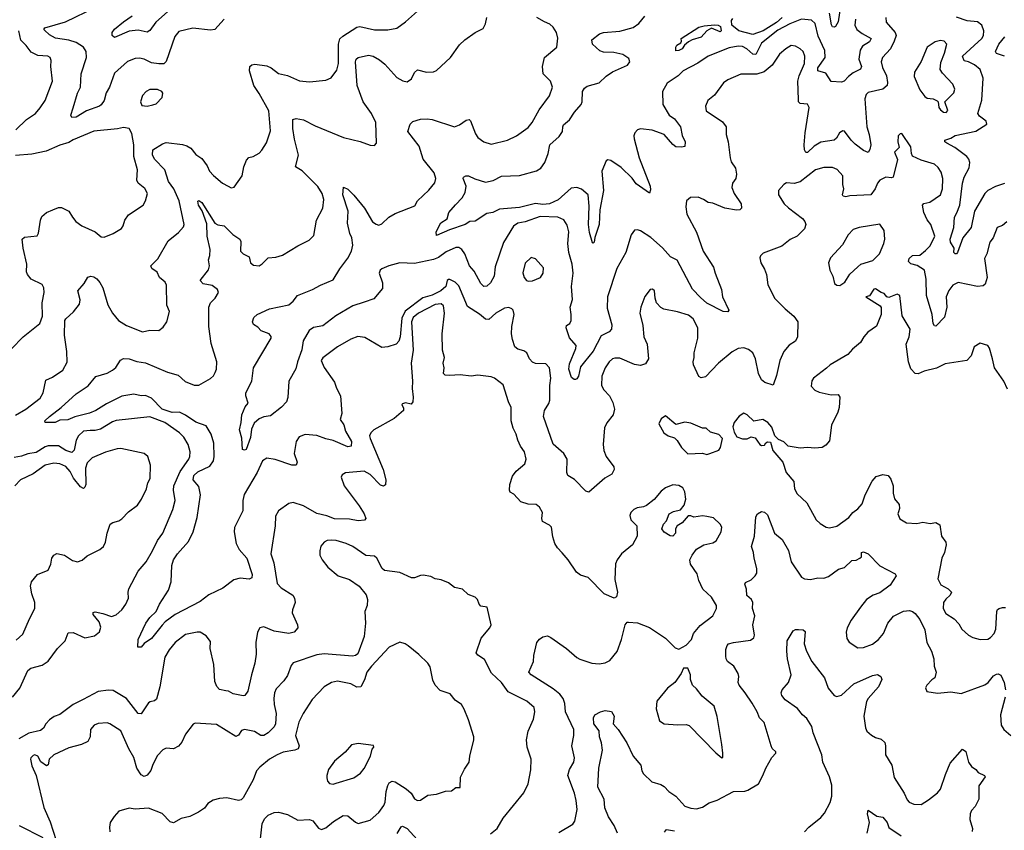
# Model space of a CAD drawing. Extents: x 1690054 to 1842981, y 782881 to 914114.
# Tile 627 of 656: x 1798373 to 1805038, y 875233 to 880721. Entities that reach past the tile are written whole.
import ezdxf

# ---------------------------------------------------------------- set-up
doc = ezdxf.new("R2010")
doc.units = 0

msp = doc.modelspace()

# ---------------------------------------------------------------- linework, layer by layer
at = {"layer": '0CON10XD'}
for points in [[(1803936.7, 880875), (1803913.4, 880706.6), (1803895, 880676), (1803885, 880670), (1803875, 880673.3), (1803867.1, 880687.1), (1803854.3, 880764.3)], [(1799758, 880725), (1799693.3, 880655), (1799665, 880649.6), (1799545, 880664.6), (1799449.4, 880640.6), (1799422.9, 880607.1), (1799365, 880437.5), (1799348.7, 880421.3), (1799315, 880422.2), (1799265, 880429.5), (1799215.6, 880454.4), (1799185, 880461.8), (1799155, 880459.5), (1799101.7, 880438.3), (1799015, 880358.6), (1798982.1, 880265), (1798958.1, 880225), (1798944.2, 880175), (1798925.4, 880144.6), (1798913.3, 880135), (1798825.4, 880104.6), (1798755, 880062.2), (1798725, 880058.8), (1798720, 880075), (1798734.4, 880125), (1798765.3, 880224.7), (1798785.2, 880264.8), (1798790.3, 880355), (1798825.5, 880465.5), (1798822.5, 880505), (1798804.3, 880535), (1798755.8, 880565.8), (1798705, 880581.8), (1798615, 880596.2), (1798575, 880617.8), (1798540.8, 880650.8), (1798536.7, 880655), (1798544.4, 880665.6), (1798682.6, 880707.4), (1798888, 880805)], [(1798595, 878301.4), (1798665, 878348), (1798695, 878403.3), (1798692.7, 878475), (1798675.3, 878585), (1798679.5, 878685), (1798685, 878697.1), (1798737.5, 878742.5), (1798777.8, 878795), (1798781.5, 878825), (1798765.8, 878885), (1798809.2, 878935), (1798835, 878978), (1798855, 878985.8), (1798875, 878980.8), (1798895, 878967.5), (1798915, 878942), (1798935.5, 878905), (1798969.9, 878789.9), (1799001.8, 878735), (1799041.4, 878685), (1799095, 878650), (1799205, 878608.1), (1799255, 878618.8), (1799315, 878617.5), (1799345, 878640), (1799370, 878675), (1799388, 878745), (1799369.3, 878789.3), (1799367.5, 878925), (1799358, 878945), (1799345, 878955.8), (1799320, 878975), (1799302.9, 879012.9), (1799267, 879037), (1799260, 879055), (1799308.9, 879101.1), (1799378, 879225), (1799448.9, 879281.1), (1799481.7, 879318.3), (1799486.9, 879335), (1799452.7, 879495), (1799415.9, 879575), (1799380.8, 879625), (1799354.5, 879705), (1799285, 879778), (1799273, 879807), (1799275, 879841.2), (1799338.9, 879881.1), (1799365, 879890), (1799475, 879876.9), (1799505, 879867.5), (1799530.5, 879850.5), (1799565, 879808.6), (1799605, 879780.6), (1799641.7, 879731.7), (1799658.5, 879695), (1799685, 879666.7), (1799745, 879615.6), (1799783.3, 879595), (1799805, 879583.3), (1799825, 879587.5), (1799878.8, 879665), (1799890.5, 879725), (1799909.1, 879770.9), (1799925, 879788.6), (1799954.4, 879795.6), (1799993.2, 879816.8), (1800012.8, 879837.2), (1800042.8, 879887.2), (1800070.3, 879969.7), (1800058.8, 880105), (1799995, 880221.8), (1799958.5, 880275), (1799928.1, 880375), (1799930.8, 880405), (1799945, 880415.6), (1799965, 880420), (1800045, 880407.9), (1800075, 880395.5), (1800125, 880356.5), (1800185, 880343.6), (1800266.3, 880306.3), (1800335, 880299.5), (1800445, 880312.9), (1800481.7, 880328.3), (1800520, 880380), (1800531.8, 880425), (1800531.4, 880448.6), (1800531.6, 880555), (1800539.3, 880590.7), (1800559.3, 880610.7), (1800655, 880670), (1800675.8, 880675.8), (1800775, 880652.9), (1800865, 880652.9), (1800925, 880664.2), (1800985, 880705.8), (1801065, 880778.6)], [(1799372.9, 880775), (1799295, 880705.5), (1799253, 880647), (1799235, 880636), (1799175, 880650.8), (1799115, 880644.4), (1799015, 880600), (1798998, 880615), (1798998, 880635), (1799013.8, 880656.2), (1799075, 880707.1), (1799135, 880747.5)], [(1799338.5, 876621.5), (1799265, 876531.2), (1799215, 876497.5), (1799195, 876472.5), (1799173, 876473), (1799174.2, 876525), (1799226.7, 876635), (1799255, 876674), (1799296, 876715), (1799318.6, 876765), (1799381.3, 876858.7), (1799397.5, 876915), (1799402.3, 877025), (1799415.3, 877064.7), (1799440.9, 877105), (1799515, 877188.2), (1799546.3, 877253.7), (1799575, 877351.2), (1799597.9, 877505), (1799585, 877560.5), (1799547.3, 877605), (1799551.1, 877635), (1799578.8, 877661.2), (1799661.2, 877698.8), (1799683.9, 877735), (1799689.7, 877765), (1799686.7, 877855), (1799668.5, 877915), (1799635, 877971.4), (1799566.4, 877996.4), (1799495, 878044.8), (1799455, 878064), (1799405, 878062.1), (1799338.4, 878085), (1799265, 878158.2), (1799225, 878176.5), (1799195, 878175.4), (1799145, 878185.2), (1799065, 878171.9), (1798960.2, 878119.8), (1798888, 878075), (1798845, 878058.1), (1798746.9, 878033.1), (1798697.9, 878012.1), (1798645, 878010), (1798613.9, 877993.9), (1798545, 877993.3), (1798543.3, 878005), (1798574.6, 878035.4), (1798654, 878095), (1798755, 878188.6), (1798836.5, 878243.5), (1798888.5, 878305), (1798965, 878328.3), (1799001.6, 878348.4), (1799022.8, 878367.2), (1799055, 878416.7), (1799075, 878426.9), (1799115, 878424.4), (1799165, 878407.8), (1799225, 878399.1), (1799374.1, 878334.1), (1799445, 878313.6), (1799492.3, 878272.3), (1799555, 878246.9), (1799585, 878248), (1799665, 878292.5), (1799685, 878311.2), (1799696.6, 878333.4), (1799704.4, 878355.6), (1799707.5, 878405), (1799668, 878528), (1799653.8, 878643.8), (1799654.3, 878775.7), (1799663.8, 878805), (1799696.2, 878835), (1799718.8, 878875), (1799711.2, 878895), (1799675, 878920.8), (1799615, 878931.9), (1799594.3, 878955), (1799652.1, 879027.9), (1799656.9, 879055), (1799651.4, 879095), (1799661.1, 879125), (1799662.1, 879165), (1799642.1, 879255), (1799639.8, 879339.8), (1799607.1, 879427.1), (1799583.3, 879465), (1799578.3, 879491.7), (1799585, 879497.5), (1799605, 879483.3), (1799694.4, 879344.4), (1799715, 879332.6), (1799756.5, 879326.5), (1799816.6, 879266.6), (1799862.5, 879235), (1799869.1, 879219.1), (1799867.8, 879155), (1799885, 879135.6), (1799925.5, 879115.5), (1799934.4, 879075), (1799955, 879059.4), (1799995, 879055.8), (1800015, 879068), (1800055, 879110), (1800107.2, 879112.8), (1800152.4, 879127.6), (1800255, 879190.6), (1800332, 879228), (1800365, 879260), (1800382.9, 879365), (1800426, 879445), (1800432.5, 879505), (1800421.1, 879545), (1800391.3, 879591.3), (1800285, 879697.8), (1800240, 879725), (1800260, 879805), (1800233.2, 879913.2), (1800222.4, 879985), (1800222.9, 880045), (1800245, 880052), (1800295, 880044.2), (1800372.1, 880002.1), (1800565, 879923.5), (1800677, 879897), (1800745, 879872.5), (1800775, 879870), (1800787.5, 879885), (1800784.3, 880025), (1800753.8, 880085), (1800698.9, 880165), (1800657.8, 880275), (1800645.5, 880435), (1800651.1, 880455), (1800664, 880466), (1800735, 880480), (1800765, 880474.5), (1800808.9, 880448.9), (1800845, 880419.1), (1800925, 880329.4), (1800966.3, 880306.3), (1800995, 880301.5), (1801025, 880320), (1801045.5, 880364.5), (1801065, 880382), (1801125.8, 880365.8), (1801175, 880369.2), (1801195, 880378), (1801290, 880465), (1801349.7, 880550.3), (1801385, 880585.8), (1801456.4, 880633.6), (1801509.3, 880660.7), (1801527, 880693), (1801534, 880735)], [(1804235.6, 880735), (1804238.1, 880705), (1804299.5, 880635), (1804305.6, 880615), (1804293.1, 880575), (1804266.7, 880525), (1804212.7, 880465), (1804204.7, 880435), (1804213.3, 880396.7), (1804240.7, 880340.7), (1804247.6, 880295), (1804243.8, 880275), (1804215, 880251.1), (1804115, 880229.4), (1804103.1, 880215), (1804093.6, 880185), (1804106.9, 879995), (1804122.5, 879945), (1804133.3, 879875), (1804128.1, 879841.9), (1804115, 879822.5), (1804084.4, 879835), (1804028.1, 879878.1), (1804000, 879905), (1803956.2, 879966.2), (1803945, 879969.2), (1803922.5, 879955), (1803900.8, 879919.2), (1803885, 879905.6), (1803795, 879892), (1803750, 879865), (1803705, 879823.1), (1803695, 879822.5), (1803685, 879840), (1803682.2, 879875), (1803688.7, 879955), (1803716.7, 880126.7), (1803705, 880148.8), (1803655, 880154.5), (1803645.6, 880165), (1803645, 880180), (1803640, 880305), (1803648.5, 880341.5), (1803684, 880425), (1803687.3, 880475), (1803675.5, 880505), (1803655.7, 880525), (1803625, 880541.1), (1803595, 880545.6), (1803559.2, 880525), (1803515, 880488.6), (1803466.7, 880413.3), (1803411.3, 880368.7), (1803361.8, 880351.8), (1803255, 880351.5), (1803165.3, 880314.7), (1803136, 880294), (1803075, 880211.2), (1803030, 880175), (1803013.9, 880136.1), (1803020, 880105), (1803130.2, 880030.2), (1803155.5, 879995.5), (1803155.7, 879945), (1803169.2, 879895), (1803181.1, 879785), (1803189.4, 879759.4), (1803217.1, 879717.1), (1803225.4, 879675.4), (1803221.4, 879645), (1803197.1, 879615), (1803192.2, 879585), (1803210, 879545), (1803255.7, 879475), (1803258.8, 879445), (1803246.7, 879435), (1803225, 879432.2), (1803145, 879446.2), (1803065, 879478.8), (1803033, 879483), (1803002, 879505), (1802965, 879518.9), (1802912.7, 879517.3), (1802886.1, 879493.9), (1802880.8, 879455), (1802888.6, 879405), (1802955, 879282), (1803000, 879155), (1803070, 879045), (1803079.7, 879005), (1803124.2, 878895), (1803131.2, 878845), (1803172.5, 878755), (1803166.7, 878743.3), (1803135, 878745.6), (1803025, 878802.5), (1802981.4, 878841.4), (1802926.1, 878896.1), (1802822.4, 879092.4), (1802778.9, 879115), (1802725, 879176.2), (1802645, 879246.2), (1802575, 879292), (1802555, 879298.8), (1802535, 879296.7), (1802511.2, 879265), (1802475.4, 879144.6), (1802413.9, 879036.1), (1802352.2, 878845), (1802349.2, 878769.2), (1802381.2, 878655), (1802379.4, 878625), (1802362.3, 878607.7), (1802308.9, 878581.1), (1802255, 878477.8), (1802195.5, 878405), (1802168.5, 878371.5), (1802155, 878307.5), (1802145, 878290.6), (1802135, 878285.7), (1802125, 878286), (1802109.1, 878299.1), (1802091.1, 878355), (1802095, 878392), (1802137.9, 878495), (1802140, 878515), (1802095, 878568), (1802071.5, 878635), (1802075, 878651.2), (1802095.7, 878665), (1802104.7, 878685.3), (1802106.3, 878725), (1802098.4, 878775), (1802113.8, 878826.2), (1802108.8, 878915), (1802120, 879005), (1802113.3, 879065), (1802090.4, 879145), (1802083.5, 879205), (1802090, 879285), (1802079.3, 879329.3), (1802055.6, 879365.6), (1802014.5, 879384.5), (1801895, 879389.7), (1801795, 879353.8), (1801745.4, 879344.6), (1801715, 879324), (1801647, 879213), (1801592.2, 879047.8), (1801585, 878983.8), (1801559.8, 878940.2), (1801535, 878917.5), (1801515, 878916), (1801495, 878934.2), (1801449.3, 879019.3), (1801417.8, 879055), (1801385, 879135.7), (1801365, 879164.4), (1801345, 879178.2), (1801325, 879179.6), (1801259.7, 879150.3), (1801207.7, 879112.3), (1801175, 879096.8), (1801045, 879070), (1800945, 879074.8), (1800872.5, 879055), (1800825, 879033.8), (1800812.1, 879025), (1800805.4, 879005), (1800828.8, 878938.8), (1800828.6, 878901.4), (1800769.6, 878830.4), (1800705, 878809.1), (1800628.1, 878785), (1800513.5, 878716.5), (1800425, 878648.7), (1800362.8, 878637.2), (1800332, 878618), (1800292.7, 878547.3), (1800283.8, 878485), (1800253.8, 878405), (1800243.2, 878356.8), (1800194, 878275), (1800187.7, 878162.3), (1800178.8, 878135), (1800145, 878098.8), (1800070.7, 878039.3), (1800025, 878032.5), (1799995, 878020), (1799959.6, 877990.4), (1799941.3, 877948.7), (1799935, 877892.5), (1799905, 877811.2), (1799895, 877806.2), (1799882, 877812), (1799877.7, 877887.7), (1799860, 877945), (1799872.2, 877995), (1799876.2, 878045), (1799899.3, 878100.7), (1799919.2, 878125), (1799903.5, 878175), (1799903.1, 878195), (1799944, 878275), (1799956.2, 878365), (1800075.5, 878565), (1800075, 878576.2), (1800062.5, 878595), (1800006.7, 878615), (1799985, 878638.8), (1799955, 878658), (1799947.8, 878675), (1799957.5, 878705), (1799979.4, 878725), (1800065, 878764.6), (1800195, 878790), (1800225, 878816.7), (1800253.3, 878855), (1800355, 878894.4), (1800408.8, 878925), (1800495, 878960), (1800540, 879035), (1800593.7, 879106.4), (1800618.7, 879155), (1800627.5, 879195), (1800621, 879245), (1800607.3, 879272.7), (1800593, 879343), (1800595.4, 879425), (1800560.6, 879535), (1800565, 879587.5), (1800595, 879574), (1800635, 879534.3), (1800706.9, 879445), (1800762, 879352), (1800785, 879336), (1800805, 879331.2), (1800825, 879340), (1800872, 879385), (1800915, 879408.6), (1801047.9, 879462.1), (1801066.7, 879495), (1801142.1, 879567.9), (1801183, 879617), (1801190.6, 879645), (1801178.5, 879685), (1801105, 879777.5), (1801076.2, 879865), (1800999.5, 879965), (1801015, 880014.6), (1801035, 880032.7), (1801085, 880046.7), (1801130.3, 880050.3), (1801165.4, 880045.4), (1801315, 879995.7), (1801350.9, 880009.1), (1801395, 880041.2), (1801415, 880046.2), (1801425, 880037.5), (1801458.3, 879948.3), (1801475, 879923.8), (1801514.4, 879894.4), (1801565, 879879.4), (1801675.4, 879904.6), (1801735, 879935.7), (1801815, 879990.8), (1801842.9, 880025), (1801890, 880110), (1801958.6, 880205), (1801980, 880265), (1801965, 880306), (1801917.3, 880355), (1801911.2, 880405), (1801926.2, 880465), (1802009.4, 880535), (1802015.3, 880595.3), (1802005.5, 880634.5), (1801985, 880670.4), (1801961.9, 880691.9), (1801925, 880706.9), (1801874.4, 880735)], [(1804030.4, 880725), (1804026.2, 880685), (1804040.4, 880655), (1804075, 880626.8), (1804135.6, 880595), (1804125, 880571.5), (1804077.8, 880542.2), (1804062.2, 880515), (1804051.8, 880455), (1804071.9, 880405), (1804064.5, 880385.5), (1804015, 880361.5), (1803982.3, 880337.7), (1803954.5, 880305), (1803935, 880297.8), (1803865, 880303.4), (1803828.9, 880358.9), (1803774.6, 880374.6), (1803774.5, 880395), (1803824.1, 880465), (1803822.6, 880512.6), (1803778.7, 880608.7), (1803756.2, 880695), (1803732.6, 880717.4), (1803665, 880723.9), (1803585, 880692.7), (1803505, 880650.6), (1803395, 880561.3), (1803354.6, 880485.4), (1803335, 880487.3), (1803295, 880524), (1803265, 880540), (1803235, 880542), (1803175, 880529.7), (1803032.5, 880475), (1802963.5, 880426.5), (1802864.3, 880375), (1802829.2, 880340.8), (1802755, 880292.1), (1802723.9, 880235), (1802726.4, 880146.4), (1802770, 880075), (1802805, 880050), (1802846.1, 879996.1), (1802857.6, 879937.6), (1802877.5, 879895), (1802875, 879863.3), (1802852.3, 879857.7), (1802815, 879860.6), (1802795, 879875.6), (1802735, 879944.6), (1802655, 879972.8), (1802575, 879982.2), (1802555.5, 879974.5), (1802537.5, 879955), (1802530.8, 879935), (1802532.5, 879915), (1802566.4, 879785), (1802639.4, 879595), (1802641.7, 879568.3), (1802635, 879547.5), (1802545, 879610.4), (1802517.7, 879647.7), (1802445, 879720.9), (1802375, 879767.8), (1802355, 879771.4), (1802342, 879765), (1802314.4, 879695), (1802324, 879565), (1802300, 879435), (1802295.5, 879335.5), (1802265.9, 879245.9), (1802262.5, 879215), (1802255, 879207.5), (1802250.7, 879210.7), (1802230.2, 879280.2), (1802224.2, 879335), (1802228.3, 879458.3), (1802220.3, 879535), (1802175, 879573.2), (1802145, 879585.4), (1802105, 879579.6), (1802017.4, 879502.6), (1801958.9, 879475), (1801915, 879470), (1801865, 879476.2), (1801755, 879449.8), (1801621.2, 879438.8), (1801575, 879416.7), (1801535, 879410), (1801455, 879357.5), (1801420, 879355), (1801387.5, 879335), (1801281.2, 879298.8), (1801195, 879260), (1801192, 879285), (1801224, 879345), (1801266.1, 879373.9), (1801278.8, 879415), (1801322.3, 879467.7), (1801367.1, 879515), (1801388.8, 879551.2), (1801394, 879595), (1801373.8, 879645), (1801376.2, 879655), (1801393.3, 879665), (1801410, 879665), (1801453.1, 879643.1), (1801525, 879620.4), (1801577.4, 879632.6), (1801635, 879661.9), (1801755, 879666.7), (1801870.9, 879699.1), (1801900, 879715), (1801927.5, 879755), (1801949.6, 879815), (1801960.6, 879875), (1802025, 879929.5), (1802048.1, 879965), (1802048.6, 879995), (1802055, 880010), (1802095, 880044.3), (1802128.2, 880095), (1802173.3, 880146.7), (1802180.5, 880165), (1802182.5, 880235), (1802195, 880256.7), (1802215, 880272), (1802295, 880294), (1802341.7, 880338.3), (1802385, 880369.2), (1802486.1, 880413.9), (1802502.5, 880435), (1802495, 880457.5), (1802455.6, 880485.6), (1802395, 880498.1), (1802325, 880501.4), (1802299.7, 880509.7), (1802250, 880555), (1802245, 880585.8), (1802298.6, 880625), (1802323.8, 880635), (1802435, 880644), (1802525, 880668.5), (1802563.5, 880695), (1802604.7, 880745.3)], [(1803534.8, 880735), (1803495, 880701.7), (1803405, 880645.2), (1803335, 880621.9), (1803239.6, 880645), (1803193.3, 880685), (1803190.6, 880715), (1803200.6, 880729.4)], [(1805038, 879612), (1804977.4, 879592.6), (1804925.7, 879564.3), (1804905, 879545.4), (1804835, 879424.4), (1804812.1, 879315), (1804756, 879244), (1804721.2, 879145), (1804715, 879136.7), (1804705, 879136.7), (1804696.7, 879145), (1804697.5, 879175), (1804672.9, 879215), (1804670.7, 879235), (1804695.4, 879315.4), (1804699.5, 879385), (1804717.2, 879412.7), (1804735.8, 879465), (1804754.2, 879615), (1804766.5, 879655), (1804800.6, 879719.4), (1804803.6, 879755), (1804797.6, 879777.6), (1804783.9, 879793.9), (1804702.9, 879855), (1804648.1, 879885), (1804635.6, 879895), (1804634.4, 879905), (1804675, 879918.1), (1804705, 879936.1), (1804845, 879967.1), (1804919.2, 880015), (1804915.6, 880035), (1804869.2, 880069.2), (1804857.3, 880085), (1804884.7, 880175.3), (1804894.7, 880325), (1804873.6, 880385), (1804835, 880414.6), (1804795, 880436.8), (1804765, 880443.6), (1804754.2, 880475), (1804885.6, 880595), (1804895.6, 880615), (1804898.5, 880645), (1804885, 880683.8), (1804855, 880705.8), (1804785, 880713.8), (1804715, 880738.2)], [(1798346.4, 879975), (1798418.1, 880045), (1798479.4, 880085), (1798511.4, 880125), (1798545.7, 880175), (1798594.2, 880305), (1798583.1, 880405), (1798586.9, 880445), (1798579.4, 880465), (1798562.5, 880475), (1798495, 880477.7), (1798451.2, 880501.2), (1798416.9, 880546.9), (1798381.6, 880581.6), (1798367.2, 880645)], [(1802815, 880510), (1802813.3, 880535), (1802822, 880548), (1802847.5, 880565), (1802852.5, 880575), (1802850, 880595), (1802969.8, 880670.2), (1803005, 880680.5), (1803075, 880687.5), (1803100, 880685), (1803117.5, 880675), (1803120, 880645), (1803115, 880640), (1803055, 880663.8), (1803024.5, 880645.5), (1802985, 880602.9), (1802924.4, 880585.6), (1802899.5, 880570.5), (1802872.3, 880547.7), (1802857.5, 880525), (1802835, 880512.5), (1802815, 880510)], [(1804645, 880093.9), (1804654.2, 880105.8), (1804636, 880165), (1804695.8, 880225), (1804701.7, 880251.7), (1804688, 880285), (1804618.8, 880358.8), (1804603.8, 880385), (1804607.7, 880432.3), (1804632.5, 880495), (1804647.5, 880555), (1804630, 880575), (1804605, 880579.4), (1804569.3, 880570.7), (1804514.6, 880535.4), (1804475, 880438.8), (1804428.8, 880365), (1804426.4, 880336.4), (1804465, 880246.7), (1804500.5, 880200.5), (1804515, 880190), (1804555, 880186.2), (1804582.3, 880172.3), (1804590, 880165), (1804594.3, 880125.7), (1804605, 880110), (1804625, 880095.6), (1804645, 880093.9)], [(1805039.2, 880475), (1804985, 880491.5), (1804977.5, 880505), (1804999.7, 880555), (1805040.6, 880605)], [(1799235, 880136.7), (1799275, 880143.8), (1799297.3, 880152.7), (1799337.5, 880195), (1799343, 880223), (1799335.8, 880235.8), (1799305, 880248), (1799255, 880248), (1799230, 880235), (1799205, 880207.5), (1799191.2, 880165), (1799200.7, 880140.7), (1799235, 880136.7)], [(1798317.4, 878492.6), (1798396, 878575), (1798509.2, 878665), (1798528.5, 878715), (1798524.5, 878804.5), (1798538.1, 878875), (1798537.5, 878905), (1798525, 878928), (1798451.2, 878965), (1798425, 878996.7), (1798419.2, 879015), (1798422.5, 879065), (1798395.7, 879175), (1798388.8, 879235), (1798405, 879250), (1798491.2, 879258.8), (1798501.2, 879275), (1798513.3, 879365), (1798522.2, 879387.8), (1798553.8, 879415), (1798596.7, 879435), (1798635, 879450.8), (1798655, 879450), (1798705.6, 879425.6), (1798730.6, 879385), (1798753.9, 879353.9), (1798793.8, 879325), (1798883.3, 879285), (1798925, 879251.2), (1798945, 879250), (1799005, 879272.9), (1799061.7, 879308.3), (1799073.3, 879325), (1799084, 879365), (1799109.1, 879400.9), (1799208, 879465), (1799225.7, 879495), (1799237.5, 879545), (1799219.3, 879579.3), (1799175.5, 879615.5), (1799165.6, 879635), (1799169.5, 879705), (1799145.3, 879795.3), (1799145.4, 879875), (1799131.7, 879951.7), (1799113.8, 879983.8), (1799075, 879990.8), (1799035, 879982), (1798875, 879967.1), (1798735, 879907.3), (1798705, 879888.8), (1798645, 879872.3), (1798552.1, 879832.1), (1798455, 879809.7), (1798345, 879801.1)], [(1805055, 879352), (1805025, 879328.8), (1804990, 879315), (1804962.5, 879245), (1804939.2, 879215), (1804918.8, 879135), (1804904.3, 879105), (1804921.4, 878975), (1804908.9, 878931.1), (1804895, 878919.4), (1804855, 878915.6), (1804725, 878941.1), (1804689.2, 878925), (1804661.7, 878888.3), (1804643.8, 878845), (1804647.5, 878775), (1804633.4, 878706.6), (1804575, 878646.9), (1804565, 878649.4), (1804555.5, 878665), (1804548.7, 878725), (1804511.2, 878855), (1804508.8, 878965), (1804496.4, 879025), (1804448.1, 879058.1), (1804405, 879068.2), (1804389.4, 879085), (1804394.4, 879105), (1804415, 879123.8), (1804465, 879128.1), (1804505, 879158.6), (1804535, 879191.1), (1804566.5, 879255), (1804539.1, 879335), (1804515, 879366), (1804493.1, 879415), (1804482.9, 879465), (1804493.4, 879476.6), (1804532.5, 879485), (1804605, 879536.2), (1804620, 879575), (1804621.4, 879645), (1804610, 879690), (1804590, 879720), (1804565, 879742), (1804475, 879769.5), (1804417.1, 879797.1), (1804409.2, 879815), (1804405, 879860), (1804345, 879950), (1804331.7, 879948.3), (1804320, 879935), (1804316.7, 879895), (1804326.2, 879855), (1804293.8, 879825), (1804315.5, 879775), (1804285, 879655.8), (1804275, 879650.6), (1804235, 879654.5), (1804194.4, 879635), (1804178.2, 879615), (1804164.2, 879575.8), (1804135, 879534.5), (1803991.4, 879528.6), (1803965, 879521.5), (1803945.8, 879525.8), (1803942.5, 879535), (1803951.9, 879575), (1803944.2, 879605), (1803943.8, 879665), (1803906.8, 879706.8), (1803875, 879720), (1803815, 879720), (1803760, 879705), (1803655, 879622.5), (1803615, 879613.1), (1803564.2, 879615.8), (1803545, 879606.2), (1803508.8, 879565), (1803508.8, 879535), (1803547.5, 879475), (1803576.6, 879446.6), (1803672.5, 879375), (1803688.1, 879355), (1803694.3, 879335), (1803684, 879305), (1803635.7, 879255), (1803587.2, 879232.8), (1803532.4, 879187.6), (1803405, 879140), (1803386.4, 879123.6), (1803381.7, 879108.3), (1803388.8, 879075), (1803415, 879032.5), (1803427, 878997), (1803436.1, 878926.1), (1803485, 878832.9), (1803553.4, 878763.4), (1803612.5, 878715), (1803640, 878675), (1803636.9, 878575), (1803624.2, 878545), (1803581.4, 878518.6), (1803545.9, 878474.1), (1803517.1, 878412.9), (1803496.6, 878313.4), (1803473, 878247), (1803417.5, 878265), (1803395, 878284), (1803374.4, 878325), (1803353.5, 878425), (1803335.6, 878465), (1803305, 878488.6), (1803275, 878500.6), (1803236.7, 878495), (1803195, 878472.9), (1803102.9, 878395), (1803015, 878303.3), (1802985, 878296.2), (1802970, 878305), (1802934.4, 878385), (1802931.9, 878405), (1802939.4, 878435), (1802937.5, 878465), (1802963.5, 878565), (1802962.5, 878635), (1802930.8, 878695), (1802899.8, 878719.8), (1802825, 878744.4), (1802732.1, 878762.1), (1802712.1, 878772.1), (1802684.1, 878804.1), (1802673.3, 878835), (1802670, 878885), (1802657, 878897), (1802640, 878895), (1802605, 878847.5), (1802576.2, 878775), (1802571.2, 878735), (1802590.7, 878650.7), (1802597.8, 878575), (1802619.3, 878525), (1802629.5, 878425), (1802608.9, 878391.1), (1802575, 878379.5), (1802535, 878387.9), (1802435, 878430), (1802400.3, 878429.7), (1802385, 878425.7), (1802362.5, 878405), (1802335.8, 878365), (1802312.6, 878307.4), (1802311.9, 878245), (1802327.1, 878215), (1802364.4, 878174.4), (1802388.6, 878128.6), (1802399.5, 878085), (1802389.4, 878045), (1802347.4, 877992.6), (1802331.1, 877958.9), (1802323.2, 877845), (1802327.1, 877805), (1802342.7, 877765), (1802394.3, 877695), (1802396.5, 877675), (1802382, 877645), (1802332.6, 877617.4), (1802225, 877523.3), (1802205, 877530), (1802127.3, 877607.3), (1802083.8, 877635), (1802075.9, 877655.9), (1802079.4, 877745), (1802056.5, 877785), (1801985, 877847.1), (1801918.5, 878035), (1801925.3, 878074.7), (1801955, 878122.5), (1801960.9, 878145), (1801960.4, 878245), (1801968.9, 878295), (1801960, 878365), (1801935, 878390.8), (1801865, 878393.1), (1801843.2, 878403.2), (1801824.2, 878425), (1801805, 878465.7), (1801785, 878478.9), (1801745, 878491.1), (1801725.4, 878505.4), (1801708.2, 878555), (1801701.2, 878595), (1801703.6, 878645), (1801720, 878725), (1801713.6, 878753.6), (1801703.9, 878763.9), (1801683.6, 878773.6), (1801655, 878768.8), (1801595, 878734.4), (1801549.2, 878690.8), (1801525, 878692.7), (1801485, 878726.9), (1801405, 878778.5), (1801345, 878918.8), (1801320, 878945), (1801285, 878963.3), (1801275, 878963.3), (1801266.7, 878955), (1801256.4, 878915), (1801223.3, 878885), (1801165, 878855.5), (1801101.4, 878838.6), (1800982.6, 878747.4), (1800959, 878701), (1800948.1, 878575), (1800938.5, 878545), (1800921.4, 878525), (1800865, 878506), (1800825, 878502.9), (1800709.1, 878569.1), (1800662.6, 878577.4), (1800615, 878559.3), (1800524.4, 878505.6), (1800425, 878432.9), (1800413.6, 878415), (1800435, 878365.6), (1800505, 878266.1), (1800517.3, 878227.3), (1800544.5, 878175), (1800554, 878055), (1800543.3, 878015), (1800567.9, 877977.9), (1800577.7, 877935), (1800618.2, 877865), (1800615.6, 877835), (1800595, 877830), (1800495, 877871.6), (1800445, 877882.7), (1800385, 877906.8), (1800305, 877912.5), (1800265, 877897.5), (1800243.5, 877865), (1800230.6, 877785), (1800251.9, 877725), (1800244.3, 877705.7), (1800215, 877704.4), (1800103.3, 877743.3), (1800045, 877752.9), (1800016.1, 877733.9), (1799980.7, 877655), (1799892.2, 877507.8), (1799882.9, 877465), (1799882.9, 877395), (1799826.7, 877283.3), (1799824.6, 877255), (1799837.9, 877175), (1799859.1, 877135), (1799909.5, 877075), (1799946.5, 876965), (1799945, 876943.3), (1799927, 876933), (1799865, 876940.6), (1799822.1, 876927.9), (1799747.2, 876872.8), (1799652.7, 876827.3), (1799595, 876782.2), (1799424.8, 876695.2), (1799358, 876645), (1799338.5, 876621.5)], [(1803925, 878922.5), (1803957.5, 878945), (1803991.2, 878998.8), (1804045, 879048.8), (1804067.5, 879065), (1804148.3, 879091.7), (1804193.1, 879135), (1804222.5, 879205), (1804228.2, 879235), (1804224.4, 879295), (1804195, 879336), (1804055, 879314.4), (1804015, 879300), (1803980.6, 879265), (1803942.4, 879197.6), (1803861.2, 879108.8), (1803846.7, 879075), (1803856.2, 879025), (1803876.2, 878985), (1803887.5, 878935), (1803903, 878923), (1803925, 878922.5)], [(1801815, 878950), (1801845, 878953.8), (1801897.5, 878975), (1801916.7, 879005), (1801918.3, 879041.7), (1801865, 879101.2), (1801835, 879111.2), (1801795, 879072.5), (1801778.3, 879008.3), (1801786.7, 878975), (1801802.5, 878955), (1801815, 878950)], [(1805059.4, 878219.4), (1805033.5, 878275), (1804970.5, 878365), (1804956.9, 878425), (1804937, 878497), (1804925.8, 878515.8), (1804875, 878531.2), (1804833.2, 878506.8), (1804814.2, 878445), (1804783.3, 878415), (1804638.3, 878391.7), (1804578.8, 878361.2), (1804495, 878340.8), (1804455, 878323.6), (1804433.3, 878325), (1804405, 878356.7), (1804390, 878405), (1804374.3, 878525), (1804392.5, 878575), (1804400, 878625), (1804346.1, 878716.1), (1804331.2, 878855), (1804313, 878863), (1804255, 878840), (1804242.5, 878845), (1804225, 878867.5), (1804205, 878873.3), (1804165, 878898.8), (1804155, 878896.7), (1804125, 878852.5), (1804100, 878845), (1804197.5, 878785), (1804203.6, 878773.6), (1804203.3, 878725), (1804173, 878647), (1804114.2, 878605.8), (1804086.2, 878575), (1804063.3, 878535), (1804009.1, 878490.9), (1803978, 878455), (1803858, 878385), (1803835, 878361.2), (1803746.7, 878295), (1803734.4, 878275.6), (1803731.2, 878241.2), (1803755, 878213.8), (1803785, 878200), (1803865, 878180.8), (1803913.3, 878183.3), (1803923.3, 878165), (1803918.8, 878095), (1803911.2, 878065), (1803868.8, 877975), (1803855, 877870), (1803828.8, 877841.2), (1803804.1, 877825.9), (1803755, 877820.8), (1803705, 877826), (1803655, 877820.8), (1803575, 877833.3), (1803545, 877863.3), (1803508.8, 877878.8), (1803483.8, 877903.8), (1803465, 877962.5), (1803437.5, 877995), (1803403.9, 878013.9), (1803342.3, 878002.3), (1803296.7, 878045), (1803275, 878056.7), (1803243, 878037), (1803208, 877995), (1803200, 877965), (1803208.3, 877928.3), (1803227, 877897), (1803265, 877883.3), (1803296.1, 877883.9), (1803325, 877897.5), (1803350.7, 877890.7), (1803383.3, 877845), (1803395, 877837.5), (1803415, 877840), (1803423.6, 877856.4), (1803435, 877862.5), (1803455, 877860), (1803470, 877805), (1803537.5, 877725), (1803561.2, 877655), (1803612.9, 877595), (1803618.5, 877545), (1803635, 877512), (1803700.5, 877450.5), (1803765, 877336.2), (1803791.2, 877311.2), (1803832.5, 877285), (1803855, 877282), (1803905, 877293.1), (1803985, 877351.9), (1804011.5, 877385), (1804045, 877409.5), (1804075, 877444.4), (1804096.1, 877505), (1804142.1, 877597.9), (1804171.3, 877628.7), (1804215, 877641.2), (1804252.5, 877635), (1804270.2, 877610.2), (1804284.5, 877565), (1804285.6, 877515), (1804295, 877477.5), (1804325, 877440), (1804327.3, 877412.7), (1804320.6, 877389.4), (1804317.1, 877375), (1804331.4, 877341.4), (1804375.8, 877315.8), (1804445, 877310.6), (1804485, 877319.4), (1804535, 877310.8), (1804575, 877318), (1804602, 877302), (1804611.4, 877225), (1804641.4, 877185), (1804644.2, 877165), (1804632.9, 877115), (1804614.5, 877075), (1804587.1, 876935), (1804608.8, 876895), (1804657.2, 876867.2), (1804680, 876845), (1804671.4, 876825), (1804641.7, 876798.3), (1804626.1, 876775), (1804623.3, 876735), (1804642.1, 876702.1), (1804699.2, 876665), (1804730, 876630), (1804750, 876595), (1804795.5, 876555.5), (1804825, 876537.5), (1804875, 876525.6), (1804925, 876527.1), (1804945, 876537.5), (1804968.6, 876565), (1804980.5, 876595), (1804985.8, 876715), (1804991.4, 876728.6), (1805002.5, 876735), (1805025, 876742.5), (1805045, 876740.6)], [(1802022.3, 875217.7), (1802117.5, 875275), (1802131.2, 875295), (1802145.8, 875375), (1802140.6, 875435), (1802127.8, 875485), (1802082.2, 875605), (1802094.4, 875645), (1802124.4, 875695), (1802129.4, 875725), (1802124.6, 875744.6), (1802110, 875805), (1802122.9, 875875), (1802123.1, 875915), (1802068.1, 876035), (1802062.3, 876092.3), (1802052.1, 876125), (1802028.2, 876155), (1801985, 876190.4), (1801834, 876285), (1801820, 876305), (1801851.9, 876375), (1801852.2, 876417.8), (1801874.4, 876505), (1801892, 876528), (1801915, 876544.2), (1801945, 876549.2), (1801968.9, 876538.9), (1802074.1, 876464.1), (1802143.2, 876403.2), (1802165, 876391.2), (1802245, 876364.2), (1802295, 876360.8), (1802335, 876366), (1802367.6, 876382.4), (1802417, 876443), (1802446.7, 876525), (1802471.2, 876625), (1802485, 876642.5), (1802493, 876643), (1802555, 876638), (1802637, 876607), (1802745, 876533.3), (1802809.3, 876469.3), (1802835, 876460), (1802885, 876486.7), (1802920, 876525), (1802934.5, 876565), (1802979.9, 876620.1), (1803064, 876685), (1803090, 876735), (1803090, 876755), (1803055, 876811.2), (1802996.2, 876866.2), (1802970, 876925), (1802959.5, 876969.5), (1802914.1, 877034.1), (1802910, 877065), (1802923.8, 877095), (1802955, 877136.7), (1803004.1, 877165.9), (1803065, 877178.8), (1803087.7, 877192.3), (1803120, 877255), (1803126.2, 877285), (1803115, 877306.2), (1803068.7, 877348.7), (1803025, 877358.6), (1802995, 877361.2), (1802935, 877353.3), (1802915, 877362.5), (1802898.3, 877361.7), (1802856, 877314), (1802822.5, 877295), (1802812.5, 877275), (1802812.5, 877245), (1802795, 877223.8), (1802775, 877226.7), (1802735, 877252.5), (1802720, 877275), (1802730, 877305), (1802751.7, 877328.3), (1802770, 877375), (1802798.3, 877391.7), (1802846.1, 877403.9), (1802871.2, 877435), (1802880.8, 877475), (1802876.2, 877525), (1802861.7, 877551.7), (1802835, 877568), (1802795, 877572), (1802745, 877552), (1802715, 877530), (1802667.7, 877472.3), (1802615, 877432.5), (1802595, 877423.3), (1802553, 877417), (1802530, 877405), (1802510, 877385), (1802502.5, 877365), (1802510, 877335), (1802550, 877295), (1802552.5, 877225), (1802521.2, 877165), (1802447.5, 877105), (1802417.1, 877065), (1802405, 877036.7), (1802400.3, 876930.3), (1802420, 876845), (1802413.3, 876815), (1802396.1, 876803.9), (1802330, 876835), (1802220, 876945), (1802169.7, 876959.7), (1802140.9, 876980.9), (1802085.8, 877065), (1802045, 877111.5), (1802012.2, 877145), (1801995.8, 877175), (1801980.9, 877220.9), (1801972, 877285), (1801958.9, 877298.9), (1801911.2, 877325), (1801906.2, 877345), (1801911.2, 877385), (1801891.7, 877421.7), (1801867.9, 877437.9), (1801815, 877440.4), (1801765, 877457.3), (1801718, 877508), (1801693.6, 877523.6), (1801688.1, 877535), (1801689.6, 877575), (1801708.9, 877631.1), (1801734.6, 877665.4), (1801791.2, 877715), (1801802, 877745), (1801790.8, 877795), (1801763.7, 877833.7), (1801744.5, 877874.5), (1801734.2, 877915), (1801712.9, 877955), (1801700, 878005), (1801700, 878095), (1801680.8, 878135), (1801645, 878248.8), (1801586.9, 878295), (1801563.4, 878303.4), (1801475, 878313.9), (1801428.8, 878308.8), (1801355, 878316.5), (1801282.3, 878312.3), (1801253.3, 878315), (1801240.8, 878325), (1801246, 878365), (1801238.5, 878395), (1801247.9, 878435), (1801235.5, 878484.5), (1801233.4, 878595), (1801247.8, 878735), (1801240.9, 878785), (1801225, 878797.2), (1801185, 878792.1), (1801071.8, 878735), (1801036.9, 878705), (1801024.6, 878675.4), (1801035.4, 878484.6), (1801023.5, 878395), (1801032.5, 878275), (1801028.5, 878225), (1801036.9, 878165), (1801033.3, 878135), (1801021.7, 878118.3), (1800985, 878127.5), (1800965, 878120), (1800960, 878115), (1800971.7, 878091.7), (1800970, 878075), (1800908, 878022), (1800769.2, 877945), (1800750.8, 877925), (1800740.8, 877905), (1800744.4, 877885.6), (1800833.6, 877675), (1800852.2, 877605), (1800848.6, 877571.4), (1800835, 877562), (1800815, 877569.4), (1800745, 877642.7), (1800705, 877665.5), (1800577.7, 877652.3), (1800555, 877640), (1800550, 877625), (1800568.6, 877565), (1800670.5, 877430.5), (1800704.3, 877375), (1800715.8, 877345), (1800707.3, 877332.7), (1800665, 877328.1), (1800605, 877340.4), (1800505, 877341.3), (1800452.7, 877362.7), (1800385, 877377.2), (1800295, 877430.4), (1800225, 877452.2), (1800195, 877445.7), (1800123.8, 877395), (1800105, 877360), (1800102.5, 877295), (1800072.5, 877105), (1800092.5, 877045), (1800115.6, 876905), (1800144, 876874), (1800221.2, 876825), (1800234, 876805), (1800238.1, 876775), (1800218.6, 876725), (1800217.1, 876705), (1800254, 876625), (1800256, 876605), (1800231.2, 876575), (1800195, 876566.7), (1800095, 876582.1), (1800025, 876610.8), (1799998.8, 876605), (1799983.1, 876575), (1799971.1, 876505), (1799973.1, 876425), (1799965.8, 876365.8), (1799941.1, 876285), (1799917.5, 876175), (1799896.7, 876145), (1799886.1, 876143.9), (1799817.3, 876157.3), (1799786.7, 876175), (1799768.5, 876178.5), (1799725, 876185.7), (1799707.3, 876207.3), (1799695, 876240.8), (1799686.4, 876355), (1799661.5, 876465), (1799665, 876511.2), (1799635, 876550), (1799595, 876574), (1799575, 876575.8), (1799495, 876558.1), (1799425.7, 876505), (1799385, 876454.2), (1799355.6, 876405), (1799322.2, 876205), (1799298.5, 876121.5), (1799285, 876110), (1799255.9, 876104.1), (1799244.3, 876095.7), (1799195, 876022.5), (1799175, 876024.2), (1799095.8, 876125.8), (1799005, 876179.4), (1798975, 876181.8), (1798905, 876172.5), (1798801.7, 876118.3), (1798735, 876085.4), (1798643.8, 876016.2), (1798607.3, 876002.7), (1798575, 875981.5), (1798550.9, 875955), (1798534.6, 875925), (1798515, 875908.9), (1798435, 875891.3), (1798367.7, 875852.3)], [(1798344, 878044), (1798415, 878083.7), (1798510.8, 878159.2), (1798532.3, 878195), (1798550.3, 878279.7), (1798595, 878301.4)], [(1798324.4, 876135), (1798373.8, 876195), (1798427.5, 876315), (1798449.1, 876330.9), (1798525, 876351.4), (1798565, 876378.6), (1798629.4, 876465), (1798680.8, 876515), (1798700.6, 876569.4), (1798735, 876572.9), (1798815, 876535.6), (1798879.4, 876550.6), (1798912.7, 876577.3), (1798922.4, 876607.6), (1798910.9, 876645), (1798870.8, 876695), (1798871.4, 876708.6), (1798885, 876712.5), (1798935, 876701.5), (1798995, 876680), (1799025, 876692.1), (1799064.4, 876725), (1799092.5, 876765), (1799110, 876805), (1799106.7, 876845), (1799112.4, 876867.6), (1799175, 876986.7), (1799228.5, 877051.5), (1799273.1, 877125), (1799305.3, 877194.7), (1799341.4, 877245), (1799408.9, 877405), (1799425.6, 877465), (1799413.3, 877535), (1799416, 877565), (1799458.3, 877661.7), (1799518.5, 877745), (1799525.4, 877765), (1799527.5, 877795), (1799513.3, 877845), (1799484.4, 877895), (1799455.7, 877925), (1799355, 877993.3), (1799255, 878031.8), (1799025, 878007.1), (1799001.2, 877998.8), (1798920.7, 877949.3), (1798885, 877940), (1798850.8, 877940.8), (1798805, 877935.5), (1798770.8, 877905), (1798755.2, 877874.8), (1798742.6, 877807.4), (1798725, 877790.5), (1798685.7, 877805), (1798635, 877836.3), (1798565, 877835.3), (1798545, 877829.4), (1798485, 877791.1), (1798427.2, 877782.7), (1798385, 877766.2), (1798335, 877756.2)], [(1803025, 877776.7), (1803045, 877783.8), (1803105, 877807.5), (1803117.5, 877825), (1803130, 877885), (1803105, 877912.5), (1803049.3, 877929.3), (1803020, 877955), (1802995, 877956.7), (1802915, 877988.8), (1802875, 877996.2), (1802815, 877980), (1802745, 878040), (1802715, 878020), (1802700, 877985), (1802732.5, 877925), (1802763, 877903), (1802805, 877890), (1802823, 877873), (1802852.5, 877825), (1802895, 877782.5), (1802995, 877786.7), (1803025, 877776.7)], [(1798349.5, 876520.5), (1798395, 876562), (1798438.6, 876665), (1798476.7, 876735), (1798475.6, 876775), (1798456.2, 876833.8), (1798447.1, 876885), (1798452.9, 876915), (1798494.4, 876965.6), (1798566, 876995), (1798584, 877035), (1798590, 877075), (1798605, 877096.7), (1798625, 877106.7), (1798677, 877097), (1798730.3, 877060.3), (1798765, 877051.2), (1798795, 877061.2), (1798829.5, 877090.5), (1798916.2, 877135), (1798940.8, 877155), (1798955, 877183.3), (1798964.4, 877245), (1798986, 877305), (1799003.4, 877316.6), (1799045, 877328.1), (1799065, 877341.9), (1799110.5, 877389.5), (1799170.6, 877435), (1799198.5, 877475), (1799231.9, 877545), (1799240.6, 877585), (1799255.6, 877615), (1799257.5, 877705), (1799241.2, 877765), (1799215, 877784), (1799057.6, 877817.6), (1799033.4, 877816.6), (1798955, 877794.4), (1798864.5, 877755.5), (1798829.1, 877720.9), (1798818.2, 877685), (1798820.8, 877575), (1798815, 877556), (1798805, 877547.5), (1798785, 877559.4), (1798737.1, 877617.1), (1798715, 877661.5), (1798685, 877696.2), (1798645, 877715.4), (1798605, 877718.5), (1798545.5, 877705.5), (1798463.2, 877646.8), (1798379.2, 877605), (1798341.2, 877565)], [(1802312.2, 875825), (1802297.3, 875865), (1802295.7, 875905.7), (1802260, 875955), (1802256.1, 875993.9), (1802266.1, 876013.9), (1802305, 876036.2), (1802335, 876043.3), (1802378.3, 876038.3), (1802396.1, 876006.1), (1802390, 875955), (1802424.4, 875915), (1802481.5, 875825), (1802525.3, 875735.3), (1802577.5, 875675), (1802584.6, 875635), (1802594.5, 875615), (1802650.9, 875560.9), (1802713.1, 875543.1), (1802735, 875530), (1802767.7, 875495), (1802814.7, 875464.7), (1802875, 875395.7), (1802915, 875383.3), (1802955, 875378), (1802995, 875388.8), (1803040.3, 875419.7), (1803095, 875438), (1803205, 875496), (1803281.7, 875498.3), (1803302.5, 875505), (1803372.7, 875547.3), (1803403.8, 875605), (1803423.8, 875655), (1803465, 875726.7), (1803490, 875755), (1803491.2, 875765), (1803467, 875787), (1803458.6, 875805), (1803412.3, 875962.3), (1803380.6, 875995), (1803365.6, 876035), (1803330.9, 876095), (1803284.5, 876165), (1803241.8, 876215), (1803235.3, 876235), (1803240, 876275), (1803236.2, 876295), (1803206.5, 876345), (1803165, 876375.7), (1803154.6, 876395), (1803153.1, 876413.1), (1803152.4, 876457.6), (1803160.6, 876485), (1803170.8, 876495), (1803205, 876505.4), (1803320.3, 876519.7), (1803343, 876537), (1803345.6, 876555), (1803335.5, 876625), (1803349.5, 876685), (1803332.1, 876735), (1803335.5, 876775), (1803325.7, 876795), (1803295, 876822), (1803293.1, 876865), (1803280.8, 876899.2), (1803285, 876910), (1803325, 876928), (1803350.8, 876955), (1803361.9, 876975), (1803362.2, 877005), (1803343.3, 877075), (1803340.8, 877115), (1803325.6, 877155), (1803347.1, 877225), (1803356.7, 877355), (1803366.7, 877375), (1803395, 877391.2), (1803415, 877388), (1803435, 877370), (1803482, 877245), (1803535, 877201.2), (1803577.1, 877127.1), (1803595, 877050.6), (1803665, 876948.1), (1803684.7, 876934.7), (1803725, 876930.6), (1803775, 876941.9), (1803815, 876941.1), (1803847.4, 876952.6), (1803915, 877000.6), (1803955, 877012), (1804005, 877059.2), (1804035, 877062), (1804060, 877075), (1804070, 877085), (1804070, 877115), (1804085, 877118.8), (1804115, 877105.8), (1804195, 877024.2), (1804298.7, 876968.7), (1804305.8, 876955), (1804265, 876892.7), (1804195, 876841.8), (1804150, 876825), (1804105, 876795.4), (1804064.5, 876745), (1804000.6, 876655), (1803975, 876603.3), (1803967.1, 876575), (1803972.7, 876532.7), (1803987.3, 876507.3), (1804045, 876468), (1804085, 876471.4), (1804145, 876493.6), (1804185.7, 876525), (1804218.9, 876565), (1804249.1, 876635), (1804287.6, 876682.4), (1804355, 876716), (1804395, 876720.4), (1804415.3, 876715.3), (1804435, 876701.4), (1804465, 876661.4), (1804500.2, 876590.2), (1804513.7, 876503.7), (1804545, 876446.7), (1804560.8, 876395), (1804562.9, 876345), (1804575.8, 876304.2), (1804567.5, 876265), (1804548, 876252), (1804512.5, 876215), (1804503, 876197), (1804513, 876173), (1804585, 876162.5), (1804675, 876171.2), (1804745, 876159.2), (1804905, 876217.1), (1804928, 876235), (1804965, 876278.8), (1804985, 876291.2), (1804995, 876293.3), (1805013.9, 876283.9), (1805035.8, 876235), (1805045.5, 876185)], [(1801832.5, 875642.5), (1801834.3, 875715), (1801808.6, 875795), (1801802.5, 875845), (1801814.4, 875905), (1801851.2, 875985), (1801860.8, 876035), (1801854.3, 876064.3), (1801805, 876108.6), (1801680, 876170), (1801634.2, 876235), (1801567, 876297), (1801520.3, 876390.3), (1801475, 876418), (1801463.1, 876435), (1801495.8, 876535), (1801555.6, 876604.4), (1801563.8, 876625), (1801536.7, 876745), (1801495, 876750), (1801483.3, 876763.3), (1801472.5, 876795), (1801455, 876812.5), (1801409.3, 876829.3), (1801370, 876865), (1801315, 876876.7), (1801275, 876908), (1801225, 876930), (1801185, 876935.8), (1801155, 876952), (1801105, 876960), (1801085, 876958.8), (1801045, 876942.9), (1801025, 876943.1), (1800945, 876979.4), (1800842.8, 876992.8), (1800825.5, 877005.5), (1800789.4, 877075), (1800775, 877089.2), (1800715, 877092.9), (1800628.8, 877155), (1800583.3, 877175), (1800515, 877195.6), (1800485, 877198.6), (1800455, 877195.8), (1800435, 877183.3), (1800412.3, 877157.7), (1800403.9, 877126.1), (1800404, 877095), (1800420, 877065), (1800458.8, 877015), (1800528.8, 876955), (1800605, 876932), (1800671.2, 876885), (1800718.3, 876828.3), (1800727.5, 876795), (1800724, 876756), (1800708.8, 876715), (1800714, 876635), (1800705.6, 876545), (1800661.1, 876428.9), (1800645, 876415.7), (1800625, 876413.1), (1800435, 876427.3), (1800385, 876420.4), (1800223.6, 876366.4), (1800210.2, 876349.8), (1800185, 876280.8), (1800160.6, 876245), (1800109.2, 876190.8), (1800098.1, 876165), (1800093.8, 876125), (1800095.4, 876085), (1800108.7, 876025), (1800104.5, 875955), (1800096.1, 875933.9), (1800055, 875892.5), (1800025, 875875.7), (1800005, 875874.5), (1799962.7, 875902.7), (1799895, 875916.4), (1799875, 875909.4), (1799853.3, 875876.7), (1799835, 875867.8), (1799705, 875950), (1799560.7, 875959.3), (1799548.3, 875951.7), (1799495.9, 875884.1), (1799469.7, 875830.3), (1799447.6, 875802.4), (1799415, 875784), (1799365, 875788.6), (1799340.9, 875779.1), (1799305, 875738.8), (1799275, 875678.8), (1799261.4, 875638.6), (1799235, 875605.8), (1799215, 875597.5), (1799195, 875608), (1799166.5, 875655), (1799145.8, 875725.8), (1799112.5, 875785), (1799057.4, 875907.4), (1798982.5, 875955), (1798965, 875960), (1798905, 875956.7), (1798876.2, 875945), (1798853.4, 875916.6), (1798850.8, 875865), (1798833.8, 875835), (1798792.5, 875815), (1798705, 875792.5), (1798605, 875743.3), (1798573.3, 875715), (1798565, 875677.5), (1798555, 875670), (1798516.1, 875696.1), (1798495, 875736), (1798475, 875744), (1798465, 875740), (1798448.8, 875725), (1798446.2, 875715), (1798455, 875670), (1798484.5, 875604.5), (1798536.6, 875386.6), (1798579.2, 875290.8), (1798620.6, 875165)], [(1803685, 875223.3), (1803714.4, 875255.6), (1803795, 875320), (1803819.7, 875350.3), (1803859.1, 875420.9), (1803869.4, 875465), (1803870.5, 875539.5), (1803855.4, 875595), (1803809.6, 875695), (1803802.5, 875745), (1803743.4, 875893.4), (1803735.7, 875935.7), (1803699.9, 875989.9), (1803671.1, 876015), (1803637.6, 876057.6), (1803555, 876116), (1803532, 876145), (1803526.2, 876165), (1803533.8, 876185), (1803576, 876235), (1803594.3, 876285), (1803569.1, 876395), (1803564.6, 876445), (1803568.9, 876515), (1803607.3, 876582.7), (1803625, 876593.8), (1803645, 876593.8), (1803675, 876590), (1803690, 876580), (1803683.8, 876495), (1803699.2, 876445), (1803735.7, 876375), (1803821.5, 876265), (1803846.4, 876195), (1803885, 876146.7), (1803905, 876138.9), (1803935, 876148.1), (1804020, 876225), (1804145, 876281.4), (1804178.8, 876288.8), (1804202, 876275), (1804209.2, 876255), (1804185.6, 876205), (1804115, 876125.7), (1804105.6, 876105), (1804085.6, 876005), (1804097.3, 875927.3), (1804106.2, 875905), (1804138.3, 875878.3), (1804165, 875862.5), (1804205, 875850.8), (1804228.3, 875828.3), (1804234.4, 875805), (1804234.4, 875745), (1804277.3, 875675), (1804291.4, 875591.4), (1804358.6, 875485), (1804379.1, 875439.1), (1804394.4, 875424.4), (1804425, 875410.8), (1804475, 875408.8), (1804525, 875440), (1804585, 875487.5), (1804605, 875512.5), (1804638.9, 875611.1), (1804672.1, 875687.9), (1804755, 875782.5), (1804777, 875767), (1804794.3, 875695), (1804814.6, 875664.6), (1804843.8, 875645), (1804860, 875625), (1804903.8, 875605), (1804907.5, 875595), (1804864.2, 875535), (1804864.5, 875445), (1804839.4, 875395), (1804815, 875367.1), (1804806.9, 875345), (1804803.8, 875306.2), (1804822.7, 875245), (1804819.1, 875225)], [(1799997.1, 875115), (1800013.9, 875276.1), (1800029.2, 875310.8), (1800054.6, 875335.4), (1800095, 875353.8), (1800125.9, 875355.9), (1800185, 875339.2), (1800255, 875302.7), (1800334.5, 875305.5), (1800357.4, 875297.4), (1800395, 875248.8), (1800415, 875239.2), (1800445, 875250.6), (1800497.7, 875292.3), (1800563.3, 875333.3), (1800595, 875330.6), (1800645, 875287.5), (1800665, 875279.2), (1800745, 875301.4), (1800805, 875354.3), (1800838.3, 875401.7), (1800847, 875423), (1800853.6, 875495), (1800865, 875536.2), (1800875, 875554.3), (1800895, 875566.7), (1800915, 875561.9), (1800989.2, 875515), (1801023.6, 875483.6), (1801045, 875446.2), (1801065, 875435.8), (1801085, 875437.5), (1801135, 875470.8), (1801195, 875478.8), (1801255, 875498.8), (1801295, 875500.8), (1801325, 875523.3), (1801355, 875522.5), (1801357.7, 875592.3), (1801383, 875647), (1801416.4, 875693.6), (1801420, 875735), (1801447.5, 875845), (1801448, 875865), (1801411.9, 875981.9), (1801382.6, 876052.6), (1801362.5, 876085), (1801321.4, 876115), (1801287.2, 876157.2), (1801219.2, 876179.2), (1801185.9, 876215.9), (1801168.8, 876248.8), (1801150.3, 876340.3), (1801135.5, 876365.5), (1801074.3, 876424.3), (1801001.7, 876481.7), (1800982.5, 876495), (1800945, 876506), (1800875, 876472.5), (1800755, 876344.5), (1800722.9, 876305), (1800706.9, 876253.1), (1800682, 876205), (1800655, 876202.1), (1800615, 876225.4), (1800525, 876242.2), (1800483.3, 876235), (1800435, 876205.7), (1800351.7, 876118.3), (1800291.9, 876025), (1800263.1, 875965), (1800247.9, 875912.1), (1800240.4, 875875), (1800264.7, 875805), (1800257.3, 875785), (1800235, 875774.7), (1800157.4, 875762.6), (1800115.9, 875744.1), (1800065, 875714.4), (1799998.5, 875661.5), (1799975.8, 875635), (1799954.2, 875575), (1799886.6, 875453.4), (1799871.2, 875438.8), (1799855, 875435.8), (1799775, 875452.2), (1799725, 875448.2), (1799683.6, 875436.4), (1799646.2, 875415), (1799625, 875383.8), (1799582.5, 875355), (1799525, 875327.1), (1799467.1, 875312.9), (1799415, 875284), (1799390.9, 875290.9), (1799337.8, 875347.8), (1799245, 875383.5), (1799155, 875375.8), (1799115, 875383.3), (1799045, 875362.5), (1799012.5, 875327.5), (1798986, 875285), (1798980, 875255), (1798984, 875224)], [(1803125, 875723.3), (1803131.7, 875728.3), (1803133.3, 875755), (1803126, 875815), (1803094.2, 876004.2), (1803074.3, 876074.3), (1802991.7, 876141.7), (1802955, 876190), (1802927.5, 876215), (1802913.3, 876255), (1802913.3, 876285), (1802895, 876330), (1802865, 876330), (1802850, 876295), (1802806.4, 876233.6), (1802757.5, 876195), (1802685, 876107.5), (1802682, 876055), (1802703.3, 875975), (1802735, 875953.3), (1802825, 875946.7), (1802885, 875950), (1802905, 875942.5), (1803085, 875757.5), (1803125, 875723.3)], [(1805043.6, 876135), (1805012.1, 876015), (1805015.8, 875945), (1805035, 875916.2), (1805082, 875875)], [(1800495, 875545.8), (1800515, 875552.5), (1800635, 875588), (1800679.5, 875620.5), (1800705, 875652.5), (1800746.7, 875735), (1800758.3, 875781.7), (1800770, 875795), (1800768.3, 875808.3), (1800665, 875820), (1800618.3, 875811.7), (1800575, 875763.3), (1800505, 875702), (1800464.2, 875645), (1800451.2, 875605), (1800451.7, 875588.3), (1800456.2, 875565), (1800470, 875550), (1800495, 875545.8)], [(1802418.3, 875215), (1802396.4, 875266.4), (1802358.1, 875325), (1802333.6, 875385), (1802329.1, 875445), (1802286.5, 875525), (1802292.7, 875655), (1802317.5, 875775), (1802312.2, 875825)], [(1801560.9, 875209.1), (1801604, 875245), (1801644.4, 875315), (1801785, 875486.2), (1801815, 875547.5), (1801832.5, 875642.5)], [(1804108.5, 875215), (1804124.5, 875285), (1804111.4, 875345), (1804115, 875370), (1804175, 875330), (1804215, 875322.5), (1804243.8, 875285), (1804255, 875252.5), (1804338.8, 875195)], [(1798532.6, 875182.6), (1798372.8, 875262.7)], [(1800928.9, 875211.1), (1800955, 875256.2), (1800965, 875261.4), (1800996.4, 875245), (1801085, 875146.2)], [(1802738.3, 875221.7), (1802751.7, 875238.3), (1802805, 875230)]]:
    msp.add_lwpolyline(points, dxfattribs=at)

doc.saveas('drawing.dxf')
